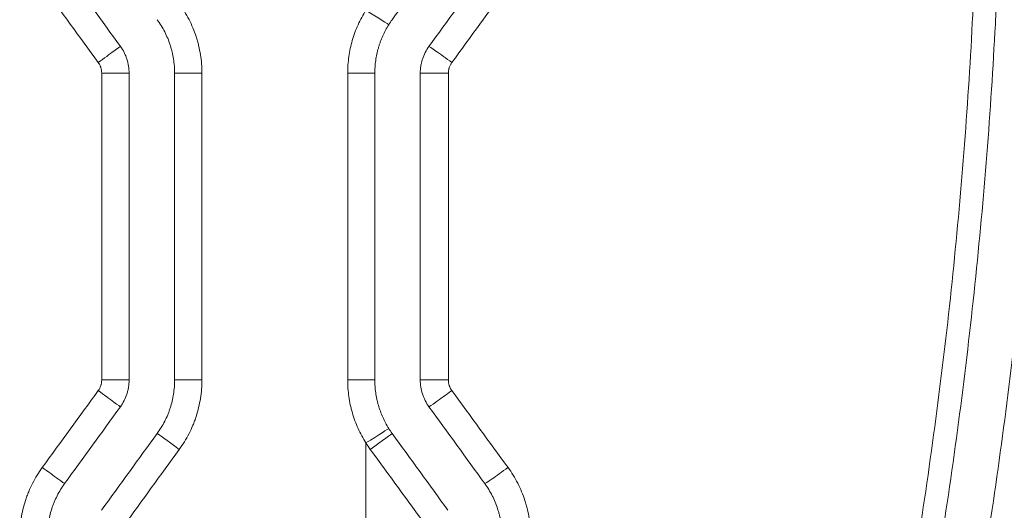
# Model space of a CAD drawing. Header units: millimetres. Extents: x 0 to 594, y 0 to 420.
# Tile 676 of 915: x 279.82 to 285.23, y 330.01 to 332.7. Entities that reach past the tile are written whole.
import ezdxf

# ---------------------------------------------------------------- set-up
doc = ezdxf.new("R2010")
doc.units = ezdxf.units.MM
doc.layers.add('1', color=7, linetype='Continuous', true_color=0xffffff)

msp = doc.modelspace()

# ---------------------------------------------------------------- linework, layer by layer
at = {"layer": '1', "color": 155, "linetype": 'Continuous', "lineweight": 13}
for p, q in [((280.5711, 332.7014), (280.5711, 332.7014)), ((280.4166, 332.4075), (280.2658, 332.4075)), ((280.2658, 330.7224), (280.2658, 332.4075)), ((280.6666, 332.4075), (280.6666, 332.4075)), ((280.6666, 330.7224), (280.6666, 332.4075)), ((280.6666, 332.4075), (280.8166, 332.4075)), ((280.8166, 332.4075), (280.8166, 330.7224)), ((281.7666, 332.4075), (281.6177, 332.4075)), ((281.6177, 330.7224), (281.6177, 332.4075)), ((280.4166, 330.7224), (280.2658, 330.7224)), ((280.6666, 330.7224), (280.6666, 330.7224)), ((280.6666, 330.7224), (280.8166, 330.7224)), ((281.7666, 330.7224), (281.6177, 330.7224)), ((280.5711, 330.4285), (280.5711, 330.4285)), ((281.7178, 330.0394), (281.7178, 330.376))]:
    msp.add_line(p, q, dxfattribs=at)
at = {"layer": '1', "color": 155, "linetype": 'Continuous', "lineweight": 18}
for p, q in [((280.4166, 330.7224), (280.4166, 332.4075)), ((280.6666, 332.4075), (280.6666, 330.7224)), ((281.7666, 332.4075), (281.7666, 330.7224))]:
    msp.add_line(p, q, dxfattribs=at)
for centre, major_axis, ratio, start_param, end_param in [((280.823, 330.7714), (107.4425, -147.883), 0.003724, 1.580148, 1.583003), ((280.9208, 332.6792), (-115.7574, -159.3296), 0.004012, 1.557856, 1.560507), ((280.8448, 332.0049), (-109.3568, -150.5182), 0.00379, 1.560272, 1.563077)]:
    msp.add_ellipse(centre, major_axis=major_axis, ratio=ratio, start_param=start_param, end_param=end_param, dxfattribs=at)
at = {"layer": '1', "color": 155, "linetype": 'Continuous', "lineweight": 13}
for centre, major_axis, ratio, start_param, end_param in [((281.7166, 332.7539), (0.1269, -0.0799), 0.004248, 6.276441, 7.847237), ((280.2475, 332.4663), (0.1213, 0.0882), 0.00321, 0.003969, 1.575214), ((282.1856, 332.4663), (-0.1214, 0.0881), 0.018248, 4.687866, 6.260846), ((282.1665, 332.4075), (-0.15, 0), 0.000318, 4.682772, 6.257039), ((282.1665, 330.7225), (-0.15, 0), 0.000103, 4.684036, 6.250174), ((280.2475, 330.6636), (0.1213, -0.0882), 0.00321, 4.707971, 6.279216), ((282.1856, 330.6636), (-0.1214, -0.0882), 0.01707, 0.021451, 1.594468), ((281.7166, 330.376), (0.1269, 0.0799), 0.004248, 4.719134, 6.28993), ((280.707, 331.7484), (-106.2711, -146.2706), 0.003683, 1.561562, 1.564449), ((280.6925, 330.3403), (-0.1214, 0.0882), 0.000819, 0.006449, 1.56967), ((281.7407, 330.3403), (0.1214, 0.0882), 0.005331, 4.719727, 6.289634), ((280.8701, 331.8863), (-114.0618, -156.78), 0.003949, 1.561115, 1.563809), ((279.9407, 330.2414), (0.1213, -0.0882), 0.004859, 4.705702, 6.276947), ((282.4922, 330.2414), (-0.1214, -0.0881), 0.025174, 0.03252, 1.605527)]:
    msp.add_ellipse(centre, major_axis=major_axis, ratio=ratio, start_param=start_param, end_param=end_param, dxfattribs=at)
for points, knots in [([(284.4948, 328.4432), (284.5442, 328.6765), (284.5905, 328.9102), (284.6768, 329.3783), (284.7169, 329.6127), (284.7909, 330.0824), (284.8248, 330.3177), (284.8866, 330.7889), (284.9143, 331.0249), (284.9638, 331.4977), (284.9854, 331.7345), (285.0226, 332.2089), (285.0381, 332.4465), (285.0536, 332.7439), (285.0565, 332.8034), (285.0619, 332.9225), (285.0644, 332.9821), (285.0714, 333.1608), (285.0753, 333.2799), (285.0846, 333.6374), (285.0876, 333.8758), (285.0876, 334.1143)], [0, 0, 0, 0, 0.125, 0.125, 0.25, 0.25, 0.375, 0.375, 0.5, 0.5, 0.625, 0.625, 0.75, 0.75, 0.78125, 0.78125, 0.8125, 0.8125, 0.875, 0.875, 1, 1, 1, 1]), ([(285.6383, 334.1143), (285.6384, 333.8713), (285.6353, 333.6285), (285.6229, 333.1432), (285.6135, 332.9007), (285.5884, 332.416), (285.5727, 332.1738), (285.535, 331.6898), (285.513, 331.448), (285.4816, 331.1459), (285.4751, 331.0855), (285.4617, 330.9647), (285.4411, 330.7837), (285.4187, 330.6029), (285.3715, 330.2415), (285.3369, 330.0011), (285.2898, 329.7011), (285.2802, 329.6411), (285.2605, 329.5212), (285.2305, 329.3415), (285.1987, 329.1621), (285.1328, 328.8038), (285.0858, 328.5655), (285.0356, 328.3278)], [0, 0, 0, 0, 0.125, 0.125, 0.25, 0.25, 0.375, 0.375, 0.5, 0.5, 0.53125, 0.53125, 0.5625, 0.625, 0.625, 0.75, 0.75, 0.78125, 0.78125, 0.8125, 0.875, 0.875, 1, 1, 1, 1]), ([(280.6922, 332.7895), (280.7023, 332.7757), (280.7118, 332.7615), (280.7296, 332.7325), (280.7462, 332.703), (280.7604, 332.6722), (280.7734, 332.6409), (280.7793, 332.625), (280.7859, 332.6046), (280.7872, 332.6006), (280.7897, 332.5923), (280.7909, 332.5882), (280.7944, 332.5759), (280.7966, 332.5676), (280.8025, 332.5427), (280.8092, 332.5094), (280.8132, 332.4756), (280.8159, 332.4417), (280.8166, 332.4246), (280.8166, 332.4075)], [0, 0, 0, 0, 0.125, 0.125, 0.25, 0.375, 0.375, 0.5, 0.5, 0.53125, 0.53125, 0.5625, 0.5625, 0.625, 0.625, 0.75, 0.875, 0.875, 1, 1, 1, 1]), ([(281.6177, 332.4075), (281.6177, 332.4228), (281.6182, 332.4381), (281.6203, 332.4684), (281.6235, 332.4985), (281.6315, 332.5432), (281.6388, 332.5726), (281.6451, 332.5945), (281.6485, 332.6055), (281.6522, 332.6163), (281.6547, 332.6236), (281.656, 332.6272), (281.6625, 332.6452), (281.6741, 332.6735), (281.6942, 332.7145), (281.7096, 332.7409), (281.7178, 332.7539)], [0, 0, 0, 0, 0.125, 0.125, 0.25, 0.375, 0.5, 0.5, 0.5625, 0.59375, 0.59375, 0.625, 0.625, 0.75, 0.875, 1, 1, 1, 1]), ([(280.6666, 332.4075), (280.6666, 332.4207), (280.6661, 332.4338), (280.664, 332.4599), (280.6609, 332.4859), (280.6558, 332.5115), (280.6512, 332.5306), (280.6496, 332.537), (280.6469, 332.5465), (280.646, 332.5497), (280.6441, 332.556), (280.6431, 332.5591), (280.638, 332.5748), (280.6334, 332.587), (280.6234, 332.6111), (280.6125, 332.6348), (280.5998, 332.6575), (280.5862, 332.6798), (280.5789, 332.6907), (280.5711, 332.7014)], [0, 0, 0, 0, 0.125, 0.125, 0.25, 0.375, 0.375, 0.4375, 0.4375, 0.46875, 0.46875, 0.5, 0.5, 0.625, 0.625, 0.75, 0.875, 0.875, 1, 1, 1, 1]), ([(280.2658, 332.4075), (280.2658, 332.4128), (280.2654, 332.418), (280.2637, 332.4283), (280.2625, 332.4333), (280.2605, 332.4396), (280.2601, 332.4408), (280.2591, 332.4433), (280.2577, 332.447), (280.2561, 332.4505), (280.2525, 332.4575), (280.2498, 332.462), (280.2467, 332.4663)], [0, 0, 0, 0, 0.25, 0.25, 0.5, 0.5, 0.5625, 0.5625, 0.625, 0.75, 0.75, 1, 1, 1, 1]), ([(282.1902, 332.4663), (282.1886, 332.4642), (282.1872, 332.462), (282.1844, 332.4575), (282.1831, 332.4553), (282.1796, 332.4483), (282.1776, 332.4435), (282.1755, 332.4373), (282.1751, 332.436), (282.1744, 332.4335), (282.1734, 332.4296), (282.1726, 332.4258), (282.1714, 332.418), (282.171, 332.4128), (282.171, 332.4075)], [0, 0, 0, 0, 0.125, 0.125, 0.25, 0.25, 0.5, 0.5, 0.5625, 0.5625, 0.625, 0.75, 0.75, 1, 1, 1, 1]), ([(280.2467, 330.6636), (280.2482, 330.6658), (280.2497, 330.6679), (280.2524, 330.6724), (280.2537, 330.6747), (280.2572, 330.6816), (280.2592, 330.6864), (280.2613, 330.6927), (280.2617, 330.694), (280.2624, 330.6965), (280.2634, 330.7003), (280.2641, 330.7042), (280.2654, 330.7119), (280.2658, 330.7171), (280.2658, 330.7224)], [0, 0, 0, 0, 0.125, 0.125, 0.25, 0.25, 0.5, 0.5, 0.5625, 0.5625, 0.625, 0.75, 0.75, 1, 1, 1, 1]), ([(280.5711, 330.4285), (280.5789, 330.4392), (280.5862, 330.4501), (280.5998, 330.4724), (280.6126, 330.4952), (280.6235, 330.519), (280.6311, 330.5372), (280.6335, 330.5433), (280.6369, 330.5526), (280.638, 330.5557), (280.6402, 330.5619), (280.6412, 330.565), (280.6463, 330.5807), (280.6498, 330.5933), (280.6559, 330.6186), (280.661, 330.6442), (280.664, 330.67), (280.6661, 330.6961), (280.6666, 330.7092), (280.6666, 330.7224)], [0, 0, 0, 0, 0.125, 0.125, 0.25, 0.375, 0.375, 0.4375, 0.4375, 0.46875, 0.46875, 0.5, 0.5, 0.625, 0.625, 0.75, 0.875, 0.875, 1, 1, 1, 1]), ([(280.8166, 330.7224), (280.8166, 330.7052), (280.8159, 330.6882), (280.8132, 330.6543), (280.8092, 330.6207), (280.8026, 330.5875), (280.7947, 330.5545), (280.7901, 330.5381), (280.7835, 330.5178), (280.7821, 330.5137), (280.7793, 330.5056), (280.7779, 330.5016), (280.7734, 330.4895), (280.7703, 330.4816), (280.7605, 330.458), (280.7462, 330.4271), (280.7296, 330.3974), (280.7118, 330.3684), (280.7023, 330.3542), (280.6922, 330.3403)], [0, 0, 0, 0, 0.125, 0.125, 0.25, 0.375, 0.375, 0.5, 0.5, 0.53125, 0.53125, 0.5625, 0.5625, 0.625, 0.625, 0.75, 0.875, 0.875, 1, 1, 1, 1]), ([(281.7178, 330.376), (281.7096, 330.389), (281.7019, 330.4022), (281.6876, 330.4289), (281.6742, 330.4561), (281.6571, 330.4981), (281.6476, 330.5269), (281.6412, 330.5489), (281.6383, 330.5599), (281.6355, 330.571), (281.6338, 330.5785), (281.633, 330.5823), (281.6289, 330.601), (281.6236, 330.631), (281.6187, 330.6765), (281.6177, 330.7071), (281.6177, 330.7224)], [0, 0, 0, 0, 0.125, 0.125, 0.25, 0.375, 0.5, 0.5, 0.5625, 0.59375, 0.59375, 0.625, 0.625, 0.75, 0.875, 1, 1, 1, 1]), ([(282.1708, 330.7224), (282.1708, 330.7171), (282.1712, 330.7119), (282.1728, 330.7016), (282.1741, 330.6966), (282.1761, 330.6903), (282.1765, 330.689), (282.1775, 330.6866), (282.1789, 330.6829), (282.1806, 330.6793), (282.1841, 330.6724), (282.1869, 330.6679), (282.19, 330.6636)], [0, 0, 0, 0, 0.25, 0.25, 0.5, 0.5, 0.5625, 0.5625, 0.625, 0.75, 0.75, 1, 1, 1, 1]), ([(279.8151, 329.8593), (279.8151, 329.8679), (279.8153, 329.8765), (279.816, 329.8935), (279.8165, 329.902), (279.8185, 329.9274), (279.8225, 329.9611), (279.8291, 329.9943), (279.837, 330.0273), (279.8416, 330.0436), (279.8482, 330.064), (279.8496, 330.068), (279.8524, 330.0761), (279.8538, 330.0802), (279.8583, 330.0922), (279.8614, 330.1002), (279.8712, 330.1238), (279.8855, 330.1547), (279.9021, 330.1843), (279.9199, 330.2133), (279.9294, 330.2275), (279.9395, 330.2414)], [0, 0, 0, 0, 0.0625, 0.0625, 0.125, 0.125, 0.25, 0.375, 0.375, 0.5, 0.5, 0.53125, 0.53125, 0.5625, 0.5625, 0.625, 0.625, 0.75, 0.875, 0.875, 1, 1, 1, 1]), ([(282.4987, 330.2414), (282.5088, 330.2276), (282.5183, 330.2134), (282.5362, 330.1845), (282.5528, 330.1549), (282.5671, 330.1242), (282.5802, 330.0929), (282.5861, 330.0769), (282.5928, 330.0566), (282.5941, 330.0525), (282.5966, 330.0443), (282.5978, 330.0402), (282.6013, 330.0278), (282.6035, 330.0195), (282.6095, 329.9947), (282.6162, 329.9613), (282.6202, 329.9275), (282.6229, 329.8936), (282.6236, 329.8765), (282.6236, 329.8593)], [0, 0, 0, 0, 0.125, 0.125, 0.25, 0.375, 0.375, 0.5, 0.5, 0.53125, 0.53125, 0.5625, 0.5625, 0.625, 0.625, 0.75, 0.875, 0.875, 1, 1, 1, 1])]:
    msp.add_open_spline(points, degree=3, knots=knots, dxfattribs=at)
at = {"layer": '1', "color": 155, "linetype": 'Continuous', "lineweight": 18}
for points, knots in [([(285.2144, 334.1143), (285.2144, 333.8746), (285.2113, 333.635), (285.2019, 333.2757), (285.198, 333.1559), (285.191, 332.9763), (285.1885, 332.9164), (285.183, 332.7967), (285.1683, 332.4976), (285.1488, 332.1991), (285.1114, 331.7223), (285.0896, 331.4843), (285.0398, 331.0091), (285.0118, 330.7719), (284.9497, 330.2983), (284.8814, 329.8254), (284.8008, 329.3541), (284.7139, 328.8836), (284.6674, 328.6488), (284.6177, 328.4143)], [0, 0, 0, 0, 0.125, 0.125, 0.1875, 0.1875, 0.21875, 0.21875, 0.25, 0.375, 0.375, 0.5, 0.5, 0.625, 0.625, 0.75, 0.875, 0.875, 1, 1, 1, 1]), ([(284.8618, 328.3625), (284.912, 328.5995), (285.006, 329.0742), (285.0874, 329.5502), (285.1626, 330.0269), (285.2315, 330.5043), (285.2879, 330.9829), (285.3381, 331.4622), (285.3601, 331.7022), (285.3978, 332.1829), (285.4135, 332.4235), (285.4387, 332.9055), (285.4481, 333.1468), (285.4608, 333.63), (285.4639, 333.872), (285.4639, 334.1143)], [0, 0, 0, 0, 0.125, 0.25, 0.25, 0.375, 0.5, 0.5, 0.625, 0.625, 0.75, 0.75, 0.875, 0.875, 1, 1, 1, 1]), ([(280.5711, 332.7014), (280.5789, 332.6907), (280.5861, 332.6798), (280.5998, 332.6575), (280.6125, 332.6348), (280.6234, 332.6111), (280.6334, 332.587), (280.638, 332.5748), (280.6431, 332.5591), (280.644, 332.556), (280.646, 332.5497), (280.6469, 332.5465), (280.6496, 332.537), (280.6512, 332.5306), (280.6558, 332.5115), (280.6609, 332.4859), (280.664, 332.4599), (280.6661, 332.4338), (280.6666, 332.4207), (280.6666, 332.4075)], [0, 0, 0, 0, 0.125, 0.125, 0.25, 0.375, 0.375, 0.5, 0.5, 0.53125, 0.53125, 0.5625, 0.5625, 0.625, 0.625, 0.75, 0.875, 0.875, 1, 1, 1, 1]), ([(281.8435, 332.674), (281.8372, 332.664), (281.8254, 332.6436), (281.8099, 332.6121), (281.8011, 332.5903), (281.796, 332.5765), (281.795, 332.5737), (281.7931, 332.5681), (281.7903, 332.5598), (281.7877, 332.5514), (281.7829, 332.5345), (281.7772, 332.5119), (281.7711, 332.4775), (281.7687, 332.4543), (281.767, 332.431), (281.7666, 332.4193), (281.7666, 332.4075)], [0, 0, 0, 0, 0.125, 0.25, 0.375, 0.375, 0.40625, 0.40625, 0.4375, 0.5, 0.5, 0.625, 0.75, 0.875, 0.875, 1, 1, 1, 1]), ([(280.4166, 332.4075), (280.4166, 332.4207), (280.4155, 332.4337), (280.4115, 332.4594), (280.4084, 332.4721), (280.4034, 332.4877), (280.4023, 332.4909), (280.4, 332.497), (280.3988, 332.5001), (280.3951, 332.5092), (280.3923, 332.5151), (280.3834, 332.5326), (280.3766, 332.5438), (280.3688, 332.5544)], [0, 0, 0, 0, 0.25, 0.25, 0.5, 0.5, 0.5625, 0.5625, 0.625, 0.625, 0.75, 0.75, 1, 1, 1, 1]), ([(282.0643, 332.5544), (282.0566, 332.5438), (282.0497, 332.5326), (282.0379, 332.5094), (282.0329, 332.4974), (282.0278, 332.4817), (282.0269, 332.4786), (282.0251, 332.4722), (282.0243, 332.4691), (282.022, 332.4595), (282.0207, 332.4531), (282.0176, 332.4337), (282.0166, 332.4207), (282.0166, 332.4075)], [0, 0, 0, 0, 0.25, 0.25, 0.5, 0.5, 0.5625, 0.5625, 0.625, 0.625, 0.75, 0.75, 1, 1, 1, 1]), ([(280.3688, 330.5755), (280.3766, 330.5861), (280.3834, 330.5973), (280.3952, 330.6205), (280.4002, 330.6325), (280.4053, 330.6481), (280.4063, 330.6513), (280.4081, 330.6576), (280.4089, 330.6608), (280.4112, 330.6704), (280.4125, 330.6768), (280.4155, 330.6962), (280.4166, 330.7092), (280.4166, 330.7224)], [0, 0, 0, 0, 0.25, 0.25, 0.5, 0.5, 0.5625, 0.5625, 0.625, 0.625, 0.75, 0.75, 1, 1, 1, 1]), ([(280.6666, 330.7224), (280.6666, 330.7092), (280.6661, 330.6961), (280.664, 330.67), (280.6609, 330.6442), (280.6559, 330.6186), (280.6498, 330.5933), (280.6463, 330.5807), (280.6412, 330.565), (280.6401, 330.5619), (280.638, 330.5557), (280.6369, 330.5526), (280.6335, 330.5433), (280.6311, 330.5372), (280.6235, 330.519), (280.6126, 330.4952), (280.5998, 330.4724), (280.5861, 330.4501), (280.5789, 330.4392), (280.5711, 330.4285)], [0, 0, 0, 0, 0.125, 0.125, 0.25, 0.375, 0.375, 0.5, 0.5, 0.53125, 0.53125, 0.5625, 0.5625, 0.625, 0.625, 0.75, 0.875, 0.875, 1, 1, 1, 1]), ([(281.7666, 330.7224), (281.7666, 330.7106), (281.7674, 330.6871), (281.7711, 330.6521), (281.7753, 330.629), (281.7783, 330.6146), (281.779, 330.6117), (281.7803, 330.606), (281.7824, 330.5974), (281.7847, 330.5889), (281.7896, 330.5721), (281.7969, 330.5499), (281.81, 330.5176), (281.8254, 330.4862), (281.8372, 330.4659), (281.8435, 330.4559)], [0, 0, 0, 0, 0.125, 0.25, 0.375, 0.375, 0.40625, 0.40625, 0.4375, 0.5, 0.5, 0.625, 0.75, 0.875, 1, 1, 1, 1]), ([(282.0166, 330.7224), (282.0166, 330.7092), (282.0176, 330.6962), (282.0217, 330.6705), (282.0247, 330.6578), (282.0298, 330.6421), (282.0309, 330.639), (282.0331, 330.6328), (282.0343, 330.6298), (282.0381, 330.6207), (282.0408, 330.6148), (282.0497, 330.5973), (282.0566, 330.5861), (282.0643, 330.5755)], [0, 0, 0, 0, 0.25, 0.25, 0.5, 0.5, 0.5625, 0.5625, 0.625, 0.625, 0.75, 0.75, 1, 1, 1, 1]), ([(279.9665, 329.8593), (279.9665, 329.8725), (279.9671, 329.8857), (279.9691, 329.9117), (279.9722, 329.9376), (279.9773, 329.9631), (279.9833, 329.9885), (279.9869, 330.0011), (279.992, 330.0167), (279.993, 330.0198), (279.9952, 330.0261), (279.9963, 330.0292), (279.9997, 330.0385), (280.0021, 330.0446), (280.0096, 330.0627), (280.0206, 330.0865), (280.0333, 330.1093), (280.047, 330.1316), (280.0543, 330.1426), (280.062, 330.1532)], [0, 0, 0, 0, 0.125, 0.125, 0.25, 0.375, 0.375, 0.5, 0.5, 0.53125, 0.53125, 0.5625, 0.5625, 0.625, 0.625, 0.75, 0.875, 0.875, 1, 1, 1, 1]), ([(282.371, 330.1532), (282.3788, 330.1426), (282.3861, 330.1316), (282.3997, 330.1094), (282.4124, 330.0866), (282.4233, 330.063), (282.4333, 330.0389), (282.4379, 330.0266), (282.4429, 330.011), (282.4439, 330.0078), (282.4458, 330.0015), (282.4468, 329.9984), (282.4495, 329.9889), (282.4511, 329.9825), (282.4557, 329.9634), (282.4608, 329.9377), (282.4639, 329.9118), (282.466, 329.8857), (282.4665, 329.8725), (282.4665, 329.8593)], [0, 0, 0, 0, 0.125, 0.125, 0.25, 0.375, 0.375, 0.5, 0.5, 0.53125, 0.53125, 0.5625, 0.5625, 0.625, 0.625, 0.75, 0.875, 0.875, 1, 1, 1, 1])]:
    msp.add_open_spline(points, degree=3, knots=knots, dxfattribs=at)
for points in [[(282.1688, 333.1236), (282.0666, 332.9829), (281.9643, 332.8421), (281.8621, 332.7014)], [(282.371, 332.9767), (282.2688, 332.8359), (282.1666, 332.6952), (282.0643, 332.5544)], [(281.8621, 332.7014), (281.8556, 332.6924), (281.8494, 332.6833), (281.8435, 332.674)], [(282.0166, 332.4075), (282.0166, 331.8458), (282.0166, 331.2841), (282.0166, 330.7224)], [(282.0643, 330.5755), (282.1666, 330.4347), (282.2688, 330.294), (282.371, 330.1532)], [(281.8435, 330.4559), (281.8494, 330.4466), (281.8556, 330.4375), (281.8621, 330.4285)], [(281.8621, 330.4285), (281.9643, 330.2878), (282.0666, 330.147), (282.1688, 330.0063)]]:
    msp.add_open_spline(points, degree=3, dxfattribs=at)
at = {"layer": '1', "color": 155, "linetype": 'Continuous', "lineweight": 13}
for points in [[(280.2467, 332.4663), (280.1443, 332.607), (280.0419, 332.7477), (279.9395, 332.8885)], [(282.499, 332.8886), (282.3961, 332.7478), (282.2931, 332.6071), (282.1902, 332.4663)], [(282.171, 332.4075), (282.1709, 331.8458), (282.1708, 331.2841), (282.1708, 330.7224)], [(279.9395, 330.2414), (280.0419, 330.3821), (280.1443, 330.5229), (280.2467, 330.6636)], [(282.19, 330.6636), (282.2929, 330.5229), (282.3958, 330.3822), (282.4987, 330.2414)], [(281.7421, 330.3403), (281.7336, 330.352), (281.7255, 330.3639), (281.7178, 330.376)], [(282.0509, 329.9181), (281.948, 330.0589), (281.845, 330.1996), (281.7421, 330.3403)], [(281.7178, 327.9388), (281.7178, 328.639), (281.7178, 329.3392), (281.7178, 330.0394)]]:
    msp.add_open_spline(points, degree=3, dxfattribs=at)

doc.saveas('drawing.dxf')
